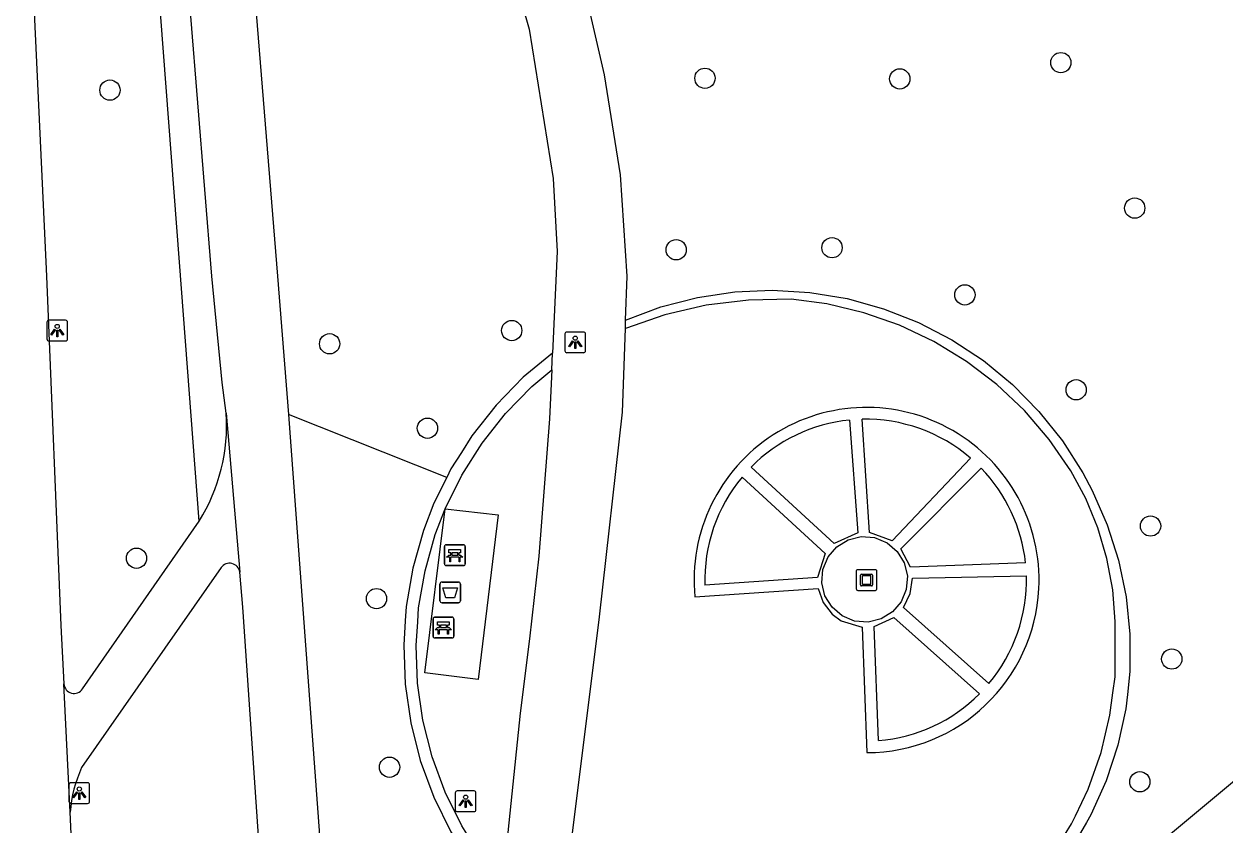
# Model space of a CAD drawing. Extents: x 162026 to 163499, y 387297 to 388169.
# Drawn here: x 162078.5 to 162136.4, y 387473.5 to 387512.2 of the extents above; entities that cross this region are included whole.
import ezdxf

# ---------------------------------------------------------------- set-up
doc = ezdxf.new("R2010")
doc.units = 0
for name, color, linetype in [('IMGEO_Afvalbak', 7, 'Continuous'), ('IMGEO_Bank', 7, 'Continuous'), ('IMGEO_Berm_groen', 7, 'Continuous'), ('IMGEO_Boom', 7, 'Continuous'), ('IMGEO_Fietspad_gesloten', 7, 'Continuous'), ('IMGEO_Fietspad_open', 7, 'Continuous'), ('IMGEO_Groenvoorziening', 7, 'Continuous'), ('IMGEO_Haag', 7, 'Continuous'), ('IMGEO_Kunstobject', 7, 'Continuous'), ('IMGEO_Lichtpunt', 7, 'Continuous'), ('IMGEO_Rijbaan_regionaal_gesloten', 7, 'Continuous'), ('IMGEO_Voetpad_halfverhard', 7, 'Continuous'), ('IMGEO_Voetpad_open', 7, 'Continuous')]:
    doc.layers.add(name, color=color, linetype=linetype)

msp = doc.modelspace()

# ---------------------------------------------------------------- linework, layer by layer
at = {"layer": 'IMGEO_Afvalbak'}
for p, q in [((162098.531, 387484.345), (162098.531, 387485.145)), ((162098.531, 387485.145), (162098.531, 387484.345)), ((162098.631, 387485.245), (162099.421, 387485.245)), ((162099.421, 387485.245), (162098.631, 387485.245)), ((162099.521, 387485.145), (162099.521, 387484.345)), ((162099.521, 387484.345), (162099.521, 387485.145)), ((162099.421, 387484.245), (162098.631, 387484.245)), ((162098.631, 387484.245), (162099.421, 387484.245))]:
    msp.add_line(p, q, dxfattribs=at)
msp.add_lwpolyline([(162098.674, 387484.959), (162099.378, 387484.959), (162099.229, 387484.489), (162098.823, 387484.489), (162098.674, 387484.959)], dxfattribs=at)
for centre, start, end in [((162098.631, 387485.145), 90, 180), ((162098.631, 387485.145), 90, 180), ((162099.421, 387485.145), 0, 90), ((162099.421, 387485.145), 360, 90), ((162098.631, 387484.345), 180, 270), ((162098.631, 387484.345), 180, 270), ((162099.421, 387484.345), 270, 0), ((162099.421, 387484.345), 270, 0)]:
    msp.add_arc(centre, 0.1, start, end, dxfattribs=at)
at = {"layer": 'IMGEO_Bank'}
for p, q in [((162098.75, 387486.115), (162098.75, 387486.956)), ((162098.75, 387486.956), (162098.75, 387486.115)), ((162098.825, 387487.04), (162099.666, 387487.04)), ((162099.666, 387487.04), (162098.825, 387487.04)), ((162099.391, 387486.658), (162099.109, 387486.658)), ((162099.75, 387486.965), (162099.75, 387486.124)), ((162099.75, 387486.124), (162099.75, 387486.965)), ((162099.447, 387486.438), (162099.054, 387486.438)), ((162099.059, 387486.546), (162099.059, 387486.652)), ((162099.103, 387486.652), (162099.103, 387486.546)), ((162099.109, 387486.54), (162099.391, 387486.54)), ((162099.397, 387486.546), (162099.397, 387486.652)), ((162099.441, 387486.652), (162099.441, 387486.546)), ((162099.675, 387486.04), (162098.834, 387486.04)), ((162098.834, 387486.04), (162099.675, 387486.04)), ((162098.2, 387482.623), (162098.2, 387483.464)), ((162098.2, 387483.464), (162098.2, 387482.623)), ((162098.275, 387483.548), (162099.116, 387483.548)), ((162099.116, 387483.548), (162098.275, 387483.548)), ((162099.2, 387483.473), (162099.2, 387482.632)), ((162099.2, 387482.632), (162099.2, 387483.473)), ((162098.897, 387482.946), (162098.504, 387482.946)), ((162098.509, 387483.054), (162098.509, 387483.16)), ((162098.553, 387483.16), (162098.553, 387483.054)), ((162098.841, 387483.166), (162098.559, 387483.166)), ((162098.559, 387483.048), (162098.841, 387483.048)), ((162098.847, 387483.054), (162098.847, 387483.16)), ((162098.891, 387483.16), (162098.891, 387483.054)), ((162099.125, 387482.548), (162098.284, 387482.548)), ((162098.284, 387482.548), (162099.125, 387482.548))]:
    msp.add_line(p, q, dxfattribs=at)
for points in [[(162099.053, 387486.658), (162098.967, 387486.658), (162098.967, 387486.819), (162099.53, 387486.819), (162099.53, 387486.658), (162099.447, 387486.658)], [(162098.997, 387486.438), (162098.855, 387486.438), (162098.967, 387486.54), (162099.053, 387486.54)], [(162099.047, 387486.431), (162099.047, 387486.224), (162099.004, 387486.224), (162099.004, 387486.431)], [(162099.447, 387486.54), (162099.53, 387486.54), (162099.642, 387486.438), (162099.503, 387486.438)], [(162099.497, 387486.431), (162099.497, 387486.224), (162099.453, 387486.224), (162099.453, 387486.431)], [(162098.503, 387483.166), (162098.417, 387483.166), (162098.417, 387483.327), (162098.98, 387483.327), (162098.98, 387483.166), (162098.897, 387483.166)], [(162098.447, 387482.946), (162098.305, 387482.946), (162098.417, 387483.048), (162098.503, 387483.048)], [(162098.497, 387482.939), (162098.497, 387482.732), (162098.454, 387482.732), (162098.454, 387482.939)], [(162098.897, 387483.048), (162098.98, 387483.048), (162099.092, 387482.946), (162098.953, 387482.946)], [(162098.947, 387482.939), (162098.947, 387482.732), (162098.903, 387482.732), (162098.903, 387482.939)]]:
    msp.add_lwpolyline(points, dxfattribs=at)
for centre, radius, start, end in [((162098.828, 387486.962), 0.0779, 92.4484, 184.28452), ((162098.828, 387486.962), 0.0779, 92.4484, 184.28452), ((162099.052, 387486.651), 0.00671, 2.89567, 87.10433), ((162099.109, 387486.651), 0.00671, 92.89567, 177.10433), ((162099.391, 387486.651), 0.00671, 2.89567, 87.10433), ((162099.448, 387486.651), 0.00671, 92.89567, 177.10433), ((162099.672, 387486.962), 0.0779, 2.4484, 94.28452), ((162099.672, 387486.962), 0.0779, 2.4484, 94.28452), ((162098.828, 387486.118), 0.0779, 182.4484, 274.28452), ((162098.828, 387486.118), 0.0779, 182.4484, 274.28452), ((162098.997, 387486.431), 0.00671, 2.89567, 87.10433), ((162099.054, 387486.431), 0.00671, 92.89567, 177.10433), ((162099.052, 387486.547), 0.00671, 272.89567, 357.10433), ((162099.109, 387486.547), 0.00671, 182.89567, 267.10433), ((162099.391, 387486.547), 0.00671, 272.89567, 357.10433), ((162099.448, 387486.547), 0.00671, 182.89567, 267.10433), ((162099.446, 387486.431), 0.00671, 2.89567, 87.10433), ((162099.503, 387486.431), 0.00671, 92.89567, 177.10433), ((162099.672, 387486.118), 0.0779, 272.4484, 4.28452), ((162099.672, 387486.118), 0.0779, 272.4484, 4.28452), ((162098.278, 387483.47), 0.0779, 92.4484, 184.28452), ((162098.278, 387483.47), 0.0779, 92.4484, 184.28452), ((162099.122, 387483.47), 0.0779, 2.4484, 94.28452), ((162099.122, 387483.47), 0.0779, 2.4484, 94.28452), ((162098.278, 387482.626), 0.0779, 182.4484, 274.28452), ((162098.278, 387482.626), 0.0779, 182.4484, 274.28452), ((162098.447, 387482.939), 0.00671, 2.89567, 87.10433), ((162098.504, 387482.939), 0.00671, 92.89567, 177.10433), ((162098.502, 387483.159), 0.00671, 2.89567, 87.10433), ((162098.502, 387483.055), 0.00671, 272.89567, 357.10433), ((162098.559, 387483.159), 0.00671, 92.89567, 177.10433), ((162098.559, 387483.055), 0.00671, 182.89567, 267.10433), ((162098.841, 387483.159), 0.00671, 2.89567, 87.10433), ((162098.841, 387483.055), 0.00671, 272.89567, 357.10433), ((162098.898, 387483.159), 0.00671, 92.89567, 177.10433), ((162098.898, 387483.055), 0.00671, 182.89567, 267.10433), ((162098.896, 387482.939), 0.00671, 2.89567, 87.10433), ((162098.953, 387482.939), 0.00671, 92.89567, 177.10433), ((162099.122, 387482.626), 0.0779, 272.4484, 4.28452), ((162099.122, 387482.626), 0.0779, 272.4484, 4.28452)]:
    msp.add_arc(centre, radius, start, end, dxfattribs=at)
at = {"layer": 'IMGEO_Berm_groen'}
for points in [[(162086.919, 387488.185), (162085.969, 387500.662), (162081.962, 387553.202), (162081.287, 387569.524), (162082.706, 387583.685), (162083.789, 387583.725)], [(162098.862, 387490.289), (162091.232, 387493.329)]]:
    msp.add_lwpolyline(points, dxfattribs=at)
at = {"layer": 'IMGEO_Boom'}
for centre in [(162128.488, 387510.29), (162111.319, 387509.535), (162120.716, 387509.506), (162082.612, 387508.964), (162132.051, 387503.277), (162109.929, 387501.268), (162117.447, 387501.366), (162123.858, 387499.089), (162101.995, 387497.372), (162093.21, 387496.735), (162129.226, 387494.515), (162097.928, 387492.662), (162132.816, 387487.946), (162083.892, 387486.394), (162095.472, 387484.445), (162133.84, 387481.532), (162096.101, 387476.316), (162132.299, 387475.614)]:
    msp.add_circle(centre, 0.489, dxfattribs=at)
at = {"layer": 'IMGEO_Fietspad_gesloten'}
for points in [[(162088.221, 387493.381), (162088.018, 387494.873), (162087.525, 387500), (162082.795, 387558.52)], [(162086.662, 387549.732), (162090.701, 387500), (162091.232, 387493.329)], [(162088.221, 387493.381), (162088.873, 387485.724)], [(162091.232, 387493.329), (162093.991, 387455.817), (162094.144, 387454.397)], [(162091.116, 387453.942), (162090.786, 387458.211), (162089.014, 387484.027), (162088.873, 387485.724)]]:
    msp.add_lwpolyline(points, dxfattribs=at)
at = {"layer": 'IMGEO_Fietspad_open'}
for points in [[(162081.286, 387480.096), (162086.919, 387488.185)], [(162087.975, 387485.942), (162081.246, 387476.302)]]:
    msp.add_lwpolyline(points, dxfattribs=at)
for centre, radius, start, end in [((162079.442, 387492.82), 8.797, 328.20643, 3.65882), ((162088.38, 387485.653), 0.498, 8.14597, 144.56352), ((162080.879, 387480.363), 0.487, 183.32881, 326.70455), ((162087.243, 387473.602), 6.577, 155.75936, 175.21794)]:
    msp.add_arc(centre, radius, start, end, dxfattribs=at)
at = {"layer": 'IMGEO_Groenvoorziening'}
msp.add_lwpolyline([(162139.742, 387478.052), (162128.773, 387468.927)], dxfattribs=at)
at = {"layer": 'IMGEO_Haag'}
for points in [[(162127.994, 387471.943), (162129.005, 387473.581), (162129.193, 387473.975), (162129.806, 387475.262), (162130.426, 387477.018), (162130.859, 387478.828), (162130.999, 387479.898), (162131.101, 387480.674), (162131.109, 387483.337), (162130.991, 387484.868), (162130.714, 387486.379), (162130.28, 387487.852), (162129.694, 387489.271), (162128.968, 387490.615), (162127.924, 387492.123), (162126.728, 387493.515), (162125.393, 387494.773), (162123.934, 387495.885), (162122.366, 387496.838), (162120.708, 387497.623), (162118.976, 387498.229), (162117.191, 387498.652), (162115.475, 387498.877), (162113.421, 387498.841), (162111.382, 387498.59), (162109.38, 387498.128), (162107.478, 387497.475)], [(162107.491, 387497.872), (162109.194, 387498.51), (162110.953, 387498.967), (162112.751, 387499.237), (162114.568, 387499.318), (162116.383, 387499.209), (162118.176, 387498.911), (162119.929, 387498.426), (162121.621, 387497.761), (162123.235, 387496.923), (162124.752, 387495.921), (162126.156, 387494.766), (162127.432, 387493.47), (162128.565, 387492.048), (162129.543, 387490.515), (162129.996, 387489.662), (162130.723, 387488.011), (162131.274, 387486.294), (162131.642, 387484.528), (162131.824, 387482.734), (162131.817, 387480.93), (162131.696, 387479.827), (162131.621, 387479.137), (162131.24, 387477.374), (162130.676, 387475.661), (162129.936, 387474.016), (162129.723, 387473.651), (162129.028, 387472.458)], [(162103.969, 387496.282), (162102.554, 387495.116), (162101.239, 387493.769), (162100.072, 387492.291), (162099.569, 387491.496), (162099.065, 387490.7), (162098.862, 387490.289)], [(162098.782, 387488.775), (162099.589, 387490.406), (162100.562, 387491.944), (162101.69, 387493.372), (162102.961, 387494.674), (162103.931, 387495.474)], [(162098.862, 387490.289), (162098.244, 387489.041), (162097.736, 387487.725), (162097.226, 387485.921), (162096.906, 387484.071), (162096.86, 387483.369), (162096.782, 387482.197), (162096.855, 387480.32), (162097.123, 387478.461), (162097.583, 387476.641), (162098.232, 387474.879), (162099.061, 387473.194), (162100.062, 387471.605), (162101.451, 387469.839)], [(162101.557, 387470.675), (162100.553, 387471.951), (162099.585, 387473.487), (162098.784, 387475.116), (162098.157, 387476.819), (162097.712, 387478.578), (162097.453, 387480.375), (162097.383, 387482.189), (162097.459, 387483.33), (162097.503, 387484), (162097.812, 387485.788), (162098.306, 387487.535), (162098.782, 387488.775)]]:
    msp.add_lwpolyline(points, dxfattribs=at)
at = {"layer": 'IMGEO_Kunstobject'}
for p, q in [((162118.614, 387485.757), (162118.614, 387484.916)), ((162118.614, 387485.757), (162118.614, 387484.916)), ((162119.53, 387485.841), (162118.689, 387485.841)), ((162119.53, 387485.841), (162118.689, 387485.841)), ((162118.828, 387485.105), (162118.828, 387485.579)), ((162118.878, 387485.629), (162119.352, 387485.629)), ((162118.908, 387485.529), (162118.908, 387485.155)), ((162119.302, 387485.549), (162118.928, 387485.549)), ((162119.322, 387485.155), (162119.322, 387485.529)), ((162119.402, 387485.579), (162119.402, 387485.105)), ((162119.614, 387484.925), (162119.614, 387485.766)), ((162119.614, 387484.925), (162119.614, 387485.766)), ((162119.352, 387485.055), (162118.878, 387485.055)), ((162118.928, 387485.135), (162119.302, 387485.135)), ((162118.698, 387484.841), (162119.539, 387484.841)), ((162118.698, 387484.841), (162119.539, 387484.841))]:
    msp.add_line(p, q, dxfattribs=at)
for centre, radius, start, end in [((162118.692, 387485.763), 0.0779, 92.4484, 184.28452), ((162118.692, 387485.763), 0.0779, 92.4484, 184.28452), ((162118.878, 387485.579), 0.05, 90, 180), ((162118.928, 387485.529), 0.02, 90, 180), ((162119.302, 387485.529), 0.02, 360, 90), ((162119.352, 387485.579), 0.05, 360, 90), ((162119.536, 387485.763), 0.0779, 2.4484, 94.28452), ((162119.536, 387485.763), 0.0779, 2.4484, 94.28452), ((162118.692, 387484.919), 0.0779, 182.4484, 274.28452), ((162118.692, 387484.919), 0.0779, 182.4484, 274.28452), ((162118.878, 387485.105), 0.05, 180, 270), ((162118.928, 387485.155), 0.02, 180, 270), ((162119.302, 387485.155), 0.02, 270, 0), ((162119.352, 387485.105), 0.05, 270, 0), ((162119.536, 387484.919), 0.0779, 272.4484, 4.28452), ((162119.536, 387484.919), 0.0779, 272.4484, 4.28452)]:
    msp.add_arc(centre, radius, start, end, dxfattribs=at)
at = {"layer": 'IMGEO_Lichtpunt'}
for p, q in [((162079.568, 387497.772), (162079.568, 387496.965)), ((162079.568, 387497.772), (162079.568, 387496.965)), ((162080.47, 387497.867), (162079.662, 387497.867)), ((162080.47, 387497.867), (162079.662, 387497.867)), ((162080.564, 387496.965), (162080.564, 387497.772)), ((162080.564, 387496.965), (162080.564, 387497.772)), ((162104.559, 387497.206), (162104.559, 387496.399)), ((162104.559, 387497.206), (162104.559, 387496.399)), ((162105.461, 387497.301), (162104.653, 387497.301)), ((162105.461, 387497.301), (162104.653, 387497.301)), ((162105.555, 387496.399), (162105.555, 387497.206)), ((162105.555, 387496.399), (162105.555, 387497.206)), ((162079.662, 387496.871), (162080.47, 387496.871)), ((162079.662, 387496.871), (162080.47, 387496.871)), ((162104.653, 387496.305), (162105.461, 387496.305)), ((162104.653, 387496.305), (162105.461, 387496.305)), ((162080.632, 387475.469), (162080.632, 387474.662)), ((162080.632, 387475.469), (162080.632, 387474.662)), ((162081.534, 387475.564), (162080.726, 387475.564)), ((162081.534, 387475.564), (162080.726, 387475.564)), ((162081.628, 387474.662), (162081.628, 387475.469)), ((162081.628, 387474.662), (162081.628, 387475.469)), ((162099.273, 387475.076), (162099.273, 387474.269)), ((162099.273, 387475.076), (162099.273, 387474.269)), ((162100.175, 387475.171), (162099.367, 387475.171)), ((162100.175, 387475.171), (162099.367, 387475.171)), ((162100.269, 387474.269), (162100.269, 387475.076)), ((162100.269, 387474.269), (162100.269, 387475.076)), ((162080.726, 387474.568), (162081.534, 387474.568)), ((162080.726, 387474.568), (162081.534, 387474.568)), ((162099.367, 387474.175), (162100.175, 387474.175)), ((162099.367, 387474.175), (162100.175, 387474.175))]:
    msp.add_line(p, q, dxfattribs=at)
for points in [[(162079.942, 387497.436), (162079.981, 387497.408), (162079.793, 387497.146), (162079.755, 387497.173), (162079.942, 387497.436)], [(162080.044, 387497.388), (162080.091, 387497.388), (162080.091, 387497.066), (162080.044, 387497.066), (162080.044, 387497.388)], [(162080.154, 387497.408), (162080.192, 387497.435), (162080.379, 387497.173), (162080.34, 387497.145), (162080.154, 387497.408)], [(162104.933, 387496.87), (162104.972, 387496.842), (162104.784, 387496.58), (162104.746, 387496.607), (162104.933, 387496.87)], [(162105.035, 387496.822), (162105.082, 387496.822), (162105.082, 387496.5), (162105.035, 387496.5), (162105.035, 387496.822)], [(162105.145, 387496.842), (162105.183, 387496.869), (162105.37, 387496.607), (162105.331, 387496.579), (162105.145, 387496.842)], [(162081.006, 387475.133), (162081.045, 387475.105), (162080.857, 387474.843), (162080.819, 387474.87), (162081.006, 387475.133)], [(162081.108, 387475.085), (162081.155, 387475.085), (162081.155, 387474.763), (162081.108, 387474.763), (162081.108, 387475.085)], [(162081.218, 387475.105), (162081.256, 387475.132), (162081.443, 387474.87), (162081.404, 387474.842), (162081.218, 387475.105)], [(162099.647, 387474.74), (162099.686, 387474.712), (162099.498, 387474.45), (162099.46, 387474.477), (162099.647, 387474.74)], [(162099.749, 387474.692), (162099.796, 387474.692), (162099.796, 387474.37), (162099.749, 387474.37), (162099.749, 387474.692)], [(162099.859, 387474.712), (162099.897, 387474.739), (162100.084, 387474.477), (162100.045, 387474.449), (162099.859, 387474.712)]]:
    msp.add_lwpolyline(points, dxfattribs=at)
for centre in [(162080.067, 387497.57), (162105.058, 387497.004), (162081.131, 387475.267), (162099.772, 387474.874)]:
    msp.add_circle(centre, 0.0994, dxfattribs=at)
for centre, start, end in [((162079.662, 387497.772), 90, 180), ((162079.662, 387497.772), 90, 180), ((162080.47, 387497.772), 0, 90), ((162080.47, 387497.772), 0, 90), ((162104.653, 387497.206), 90, 180), ((162104.653, 387497.206), 90, 180), ((162105.461, 387497.206), 0, 90), ((162105.461, 387497.206), 0, 90), ((162079.662, 387496.965), 180, 270), ((162079.662, 387496.965), 180, 270), ((162080.47, 387496.965), 270, 0), ((162080.47, 387496.965), 270, 360), ((162104.653, 387496.399), 180, 270), ((162104.653, 387496.399), 180, 270), ((162105.461, 387496.399), 270, 0), ((162105.461, 387496.399), 270, 360), ((162080.726, 387475.469), 90, 180), ((162080.726, 387475.469), 90, 180), ((162081.534, 387475.469), 0, 90), ((162081.534, 387475.469), 0, 90), ((162099.367, 387475.076), 90, 180), ((162099.367, 387475.076), 90, 180), ((162100.175, 387475.076), 0, 90), ((162100.175, 387475.076), 0, 90), ((162080.726, 387474.662), 180, 270), ((162080.726, 387474.662), 180, 270), ((162081.534, 387474.662), 270, 0), ((162081.534, 387474.662), 270, 360), ((162099.367, 387474.269), 180, 270), ((162099.367, 387474.269), 180, 270), ((162100.175, 387474.269), 270, 0), ((162100.175, 387474.269), 270, 360)]:
    msp.add_arc(centre, 0.0946, start, end, dxfattribs=at)
at = {"layer": 'IMGEO_Rijbaan_regionaal_gesloten'}
for points in [[(162078.737, 387678.932), (162075.453, 387649.755), (162073.957, 387630.261), (162073.874, 387626.787), (162074.15, 387615.148), (162079.544, 387500), (162080.248, 387483.154), (162080.393, 387480.335)], [(162080.689, 387474.15), (162080.393, 387480.335)], [(162081.657, 387454.6), (162081.432, 387456.802), (162081.277, 387460.038), (162080.745, 387473.097), (162080.689, 387474.15)]]:
    msp.add_lwpolyline(points, dxfattribs=at)
at = {"layer": 'IMGEO_Voetpad_halfverhard'}
for points in [[(162118.288, 387493.057), (162118.688, 387487.619), (162117.553, 387487.103), (162113.542, 387490.783)], [(162124.127, 387491.221), (162120.351, 387487.229), (162119.253, 387487.635), (162118.898, 387493.094)], [(162120.766, 387486.854), (162124.642, 387490.736)], [(162113.111, 387490.308), (162117.124, 387486.619), (162116.746, 387485.468), (162111.313, 387485.098)], [(162117.448, 387484.03), (162117.109, 387484.582), (162116.958, 387485.212), (162117.009, 387485.857), (162117.256, 387486.455), (162117.677, 387486.948), (162118.228, 387487.286), (162118.858, 387487.438), (162119.504, 387487.387), (162120.102, 387487.139), (162120.594, 387486.719), (162120.933, 387486.167), (162121.084, 387485.537), (162121.033, 387484.892), (162120.786, 387484.294), (162120.365, 387483.801), (162119.814, 387483.463), (162119.184, 387483.311), (162118.538, 387483.362), (162117.94, 387483.61), (162117.448, 387484.03)], [(162126.784, 387486.164), (162121.241, 387485.969), (162120.766, 387486.854)], [(162120.892, 387484.015), (162121.226, 387484.69), (162121.323, 387485.436), (162126.826, 387485.538)], [(162110.832, 387484.53), (162116.782, 387484.934), (162117.024, 387484.258), (162117.462, 387483.689), (162117.894, 387483.368), (162118.906, 387483.068), (162119.125, 387477.019)], [(162125.015, 387480.35), (162120.892, 387484.015)], [(162119.691, 387477.602), (162119.482, 387483.108), (162120.434, 387483.542)], [(162120.434, 387483.542), (162124.56, 387479.854)]]:
    msp.add_lwpolyline(points, dxfattribs=at)
for centre, radius, start, end in [((162119.114, 387485.341), 8.322, 357.15425, 185.59366), ((162119.076, 387485.324), 7.773, 95.81486, 135.38706), ((162119.068, 387485.332), 7.764, 49.33383, 91.25166), ((162119.064, 387485.335), 7.764, 6.12927, 44.07728), ((162119.071, 387485.336), 7.762, 140.16419, 181.75613), ((162119.069, 387485.336), 7.76, 320.02023, 1.49416), ((162119.113, 387485.343), 8.324, 270.08473, 357.14469), ((162119.067, 387485.341), 7.764, 274.60949, 315.03329)]:
    msp.add_arc(centre, radius, start, end, dxfattribs=at)
at = {"layer": 'IMGEO_Voetpad_open'}
for points in [[(162089.38, 387549.805), (162089.638, 387548.089), (162090.59, 387544.175), (162091.667, 387540.937), (162095.692, 387530.691), (162099.831, 387521.347), (162101.186, 387517.671), (162102.84, 387511.901), (162103.991, 387504.708), (162104.195, 387501.175), (162103.969, 387496.282)], [(162107.491, 387497.872), (162107.564, 387500), (162107.237, 387504.876), (162106.475, 387509.704), (162105.795, 387512.627), (162103.361, 387520.567), (162100.227, 387528.257), (162098.413, 387531.976), (162095.289, 387539.968)], [(162107.478, 387497.475), (162107.491, 387497.872)], [(162104.325, 387468.384), (162106.228, 387483.567), (162107.34, 387493.437), (162107.478, 387497.475)], [(162103.931, 387495.474), (162103.969, 387496.282)], [(162103.931, 387495.474), (162103.822, 387493.117), (162103.297, 387486.496), (162102.846, 387482.504), (162102.406, 387478.915), (162101.557, 387470.675)], [(162098.782, 387488.775), (162101.346, 387488.481), (162100.376, 387480.544), (162097.798, 387480.862), (162098.782, 387488.775)]]:
    msp.add_lwpolyline(points, dxfattribs=at)

doc.saveas('drawing.dxf')
